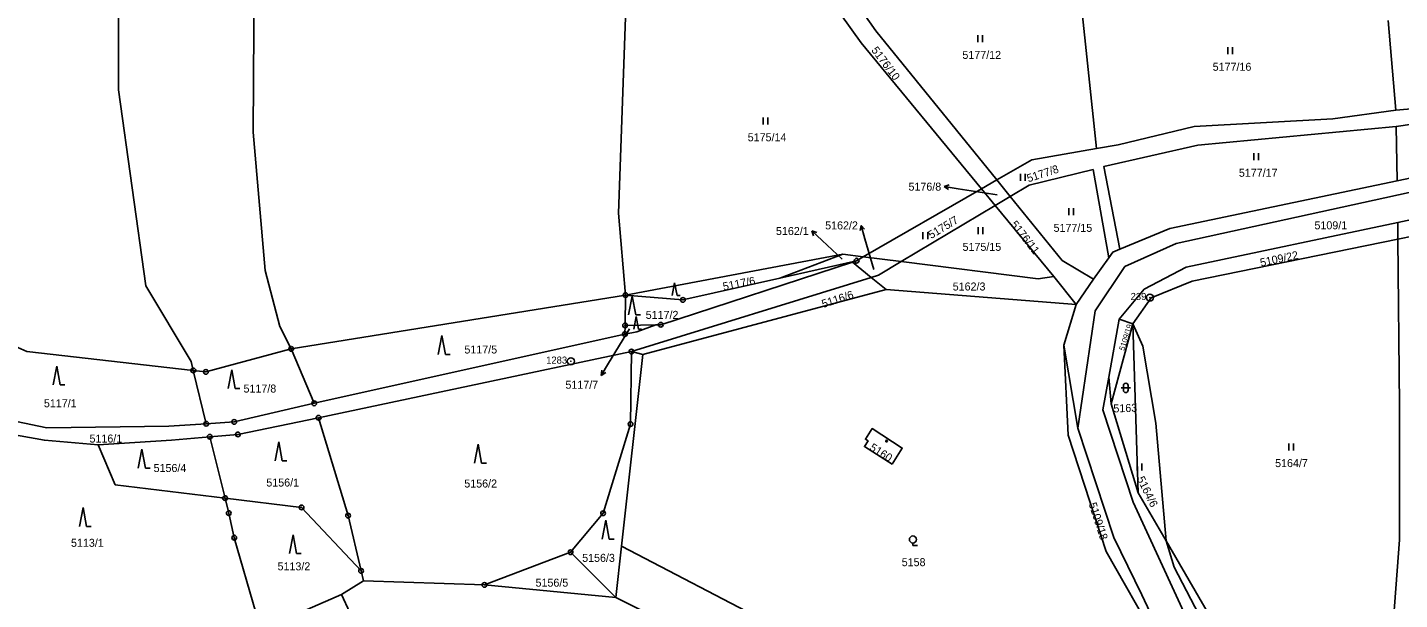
# Model space of a CAD drawing. Extents: x -733394 to -722299, y -1082822 to -1075049.
# Drawn here: x -724415.4 to -724123.9, y -1079105 to -1078983.4 of the extents above; entities that cross this region are included whole.
import ezdxf

# ---------------------------------------------------------------- set-up
doc = ezdxf.new("R2010")
doc.units = 0
for name, color, linetype in [('Hranice parcel', 7, 'Continuous'), ('Parcelní čísla', 7, 'Continuous'), ('Pop  PČ popisy', 7, 'Continuous'), ('Vnitřní kresba', 7, 'Continuous'), ('Značky bodu BP', 7, 'Continuous'), ('Značky budov', 7, 'Continuous'), ('Značky kultur', 7, 'Continuous')]:
    doc.layers.add(name, color=color, linetype=linetype)

msp = doc.modelspace()

# ---------------------------------------------------------------- linework, layer by layer
at = {"layer": 'Hranice parcel'}
for p, q in [((-724188.33, -1079009.18), (-724192.02, -1078974.02)), ((-724124.74, -1079000.98), (-724126.35, -1078981.92)), ((-724101.88, -1078999.16), (-724124.74, -1079000.98)), ((-724124.64, -1079004.51), (-724101.75, -1079001.08)), ((-724124.45, -1079016.01), (-724124.64, -1079004.51)), ((-724101.02, -1079011.08), (-724124.45, -1079016.01)), ((-724209.45, -1079015.83), (-724212.74, -1079017.73)), ((-724206.62, -1079019.33), (-724209.45, -1079015.83)), ((-724124.45, -1079016.01), (-724172.75, -1079026.18)), ((-724212.74, -1079017.73), (-724237.85, -1079032.19)), ((-724209.83, -1079021.26), (-724212.74, -1079017.73)), ((-724209.83, -1079021.26), (-724206.62, -1079019.33)), ((-724195.57, -1079032.96), (-724206.62, -1079019.33)), ((-724229.79, -1079033.2), (-724209.83, -1079021.26)), ((-724197.4, -1079036.37), (-724209.83, -1079021.26)), ((-724124.33, -1079024.88), (-724100.12, -1079019.77)), ((-724169.26, -1079034.38), (-724124.33, -1079024.88)), ((-724124.33, -1079024.88), (-724124.3, -1079028.41)), ((-724124.3, -1079028.41), (-724099.74, -1079023.37)), ((-724172.75, -1079026.18), (-724183.35, -1079030.54)), ((-724167.99, -1079037.37), (-724124.3, -1079028.41)), ((-724242.16, -1079031.65), (-724288.33, -1079040.33)), ((-724255.54, -1079036.69), (-724242.16, -1079031.65)), ((-724239.25, -1079033), (-724255.54, -1079036.69)), ((-724237.85, -1079032.19), (-724242.16, -1079031.65)), ((-724240.14, -1079033.29), (-724239.25, -1079033)), ((-724236.14, -1079036.57), (-724240.14, -1079033.29)), ((-724239.25, -1079033), (-724237.85, -1079032.19)), ((-724229.79, -1079033.2), (-724237.85, -1079032.19)), ((-724200.67, -1079036.86), (-724229.79, -1079033.2)), ((-724188.91, -1079036.96), (-724195.57, -1079032.96)), ((-724185.72, -1079032.39), (-724188.91, -1079036.96)), ((-724287.08, -1079052.33), (-724236.14, -1079036.57)), ((-724233.01, -1079039.14), (-724236.14, -1079036.57)), ((-724197.4, -1079036.37), (-724200.67, -1079036.86)), ((-724192.62, -1079042.29), (-724197.4, -1079036.37)), ((-724188.91, -1079036.96), (-724192.62, -1079042.29)), ((-724233.01, -1079039.14), (-724284.64, -1079052.97)), ((-724192.62, -1079042.29), (-724233.01, -1079039.14)), ((-724288.33, -1079040.33), (-724359.35, -1079051.74)), ((-724288.44, -1079046.75), (-724288.33, -1079040.33)), ((-724195.24, -1079050.99), (-724192.62, -1079042.29)), ((-724180.62, -1079046.43), (-724183.48, -1079045.44)), ((-724354.47, -1079063.32), (-724288.47, -1079048.6)), ((-724288.47, -1079048.6), (-724288.44, -1079046.75)), ((-724288.44, -1079046.75), (-724281.92, -1079046.64)), ((-724180.62, -1079046.43), (-724185.16, -1079063.46)), ((-724179.44, -1079082.38), (-724180.62, -1079046.43)), ((-724359.35, -1079051.74), (-724377.48, -1079056.64)), ((-724359.35, -1079051.74), (-724354.47, -1079063.32)), ((-724287.08, -1079052.33), (-724353.53, -1079066.4)), ((-724284.64, -1079052.97), (-724289.2, -1079093.72)), ((-724284.64, -1079052.97), (-724287.08, -1079052.33)), ((-724377.48, -1079056.64), (-724380.15, -1079056.34)), ((-724377.42, -1079067.66), (-724380.15, -1079056.34)), ((-724354.47, -1079063.32), (-724371.47, -1079067.27)), ((-724185.16, -1079063.46), (-724179.44, -1079082.38)), ((-724371.47, -1079067.27), (-724377.42, -1079067.66)), ((-724370.67, -1079069.93), (-724353.53, -1079066.4)), ((-724376.65, -1079070.44), (-724370.67, -1079069.93)), ((-724376.65, -1079070.44), (-724373.42, -1079083.47)), ((-724373.42, -1079083.47), (-724357.15, -1079085.44)), ((-724173.53, -1079092.54), (-724179.44, -1079082.38)), ((-724357.15, -1079085.44), (-724344.51, -1079098.95)), ((-724129.36, -1079168.5), (-724173.53, -1079092.54)), ((-724318.31, -1079101.93), (-724300.03, -1079094.99)), ((-724300.03, -1079094.99), (-724290.41, -1079104.58)), ((-724289.2, -1079093.72), (-724290.41, -1079104.58)), ((-724344.01, -1079101.06), (-724348.65, -1079103.93)), ((-724344.01, -1079101.06), (-724344.51, -1079098.95)), ((-724344.01, -1079101.06), (-724318.31, -1079101.93)), ((-724355.95, -1079107.13), (-724348.65, -1079103.93)), ((-724342.73, -1079116.85), (-724348.65, -1079103.93)), ((-724290.41, -1079104.58), (-724318.31, -1079101.93)), ((-724290.41, -1079104.58), (-724257.03, -1079121.13))]:
    msp.add_line(p, q, dxfattribs=at)
for points in [[(-724366.6, -1078873.2), (-724367.46, -1079005.71), (-724364.88, -1079035.06), (-724361.74, -1079047), (-724359.35, -1079051.74)], [(-724380.15, -1079056.34), (-724380.61, -1079054.43), (-724390.27, -1079038.36), (-724396.04, -1078996.71), (-724396.22, -1078917.22), (-724392.46, -1078875.26)], [(-724288.33, -1079040.33), (-724289.87, -1079022.91), (-724287.97, -1078971.3), (-724284.57, -1078937.79)], [(-724212.74, -1079017.73), (-724238.31, -1078986.66), (-724259.53, -1078957.02)], [(-724209.45, -1079015.83), (-724235.17, -1078984.12), (-724250.09, -1078962.79)], [(-724124.74, -1079000.98), (-724138.09, -1079002.88), (-724167.58, -1079004.5), (-724183.67, -1079008.37), (-724188.33, -1079009.18)], [(-724183.35, -1079030.54), (-724186.73, -1079012.96), (-724166.75, -1079008.46), (-724124.64, -1079004.51)], [(-724188.33, -1079009.18), (-724202.07, -1079011.58), (-724209.45, -1079015.83)], [(-724206.62, -1079019.33), (-724202.63, -1079016.95), (-724189.04, -1079013.64), (-724185.72, -1079032.39)], [(-724129.36, -1079168.5), (-724128.84, -1079157.28), (-724123.95, -1079092.33), (-724123.96, -1079063.69), (-724124.3, -1079028.41)], [(-724183.35, -1079030.54), (-724184.86, -1079031.16), (-724185.72, -1079032.39)], [(-724281.92, -1079046.64), (-724280.88, -1079046.62), (-724240.14, -1079033.29)], [(-724236.14, -1079036.57), (-724234.63, -1079036.1), (-724229.79, -1079033.2)], [(-724288.33, -1079040.33), (-724276.15, -1079041.35), (-724255.54, -1079036.69)], [(-724183.48, -1079045.44), (-724178.2, -1079039.09), (-724169.26, -1079034.38)], [(-724380.15, -1079056.34), (-724415.48, -1079052.34), (-724442.99, -1079040.09)], [(-724180.62, -1079046.43), (-724176.69, -1079040.88), (-724167.99, -1079037.37)], [(-724185.16, -1079063.46), (-724185.71, -1079057.79), (-724183.48, -1079045.44)], [(-724288.47, -1079048.6), (-724285.93, -1079048.15), (-724281.92, -1079046.64)], [(-724173.53, -1079092.54), (-724175.7, -1079067.53), (-724178.48, -1079051.18), (-724180.62, -1079046.43)], [(-724195.24, -1079050.99), (-724192.28, -1079068.58), (-724184.65, -1079091.86)], [(-724175.73, -1079113.4), (-724186.27, -1079094.82), (-724194.34, -1079070.06), (-724195.24, -1079050.99)], [(-724300.03, -1079094.99), (-724293.12, -1079086.69), (-724287.27, -1079067.74), (-724287.08, -1079052.33)], [(-724377.42, -1079067.66), (-724385.34, -1079068.18), (-724411.3, -1079068.53), (-724441.87, -1079062.12)], [(-724441.75, -1079065.32), (-724440.07, -1079066.13), (-724411.77, -1079071.17), (-724400.39, -1079072.17)], [(-724344.51, -1079098.95), (-724347.29, -1079087.2), (-724353.53, -1079066.4)], [(-724231.71, -1079076.27), (-724237.59, -1079072.52), (-724236.82, -1079071.31), (-724237.38, -1079070.95), (-724235.94, -1079068.69), (-724229.56, -1079072.83), (-724231.71, -1079076.27)], [(-724400.39, -1079072.17), (-724384.77, -1079071.13), (-724376.65, -1079070.44)], [(-724373.42, -1079083.47), (-724396.72, -1079080.64), (-724400.39, -1079072.17)], [(-724366.88, -1079107.82), (-724371.45, -1079091.88), (-724372.63, -1079086.64), (-724373.42, -1079083.47)], [(-724184.65, -1079091.86), (-724178.71, -1079104.04), (-724174.55, -1079112.73), (-724173.37, -1079117.68)], [(-724129.36, -1079168.5), (-724155.97, -1079128.62), (-724171.8, -1079098.12), (-724173.53, -1079092.54)], [(-724289.2, -1079093.72), (-724257.66, -1079110.14), (-724245.15, -1079119.29), (-724216.51, -1079130.22), (-724179.41, -1079151.35)]]:
    msp.add_lwpolyline(points, dxfattribs=at)
at = {"layer": 'Pop  PČ popisy'}
for p, q in [((-724220.63, -1079017.25), (-724219.57, -1079016.91)), ((-724217.67, -1079017.72), (-724220.63, -1079017.25)), ((-724220.63, -1079017.25), (-724219.72, -1079017.9)), ((-724209.42, -1079019), (-724217.67, -1079017.72)), ((-724238.32, -1079025.5), (-724238.52, -1079026.6)), ((-724237.49, -1079028.38), (-724238.32, -1079025.5)), ((-724238.32, -1079025.5), (-724237.56, -1079026.32)), ((-724246.59, -1079028.74), (-724248.79, -1079026.69)), ((-724248.79, -1079026.69), (-724247.71, -1079027.01)), ((-724248.79, -1079026.69), (-724248.39, -1079027.74)), ((-724235.61, -1079034.86), (-724237.49, -1079028.38)), ((-724242.36, -1079032.68), (-724246.59, -1079028.74)), ((-724287.52, -1079047.49), (-724291.95, -1079054.82)), ((-724291.95, -1079054.82), (-724293.5, -1079057.39)), ((-724293.5, -1079057.39), (-724293.41, -1079056.28)), ((-724293.5, -1079057.39), (-724292.55, -1079056.79))]:
    msp.add_line(p, q, dxfattribs=at)
at = {"layer": 'Vnitřní kresba'}
for p, q in [((-724171.39, -1079029.38), (-724032.16, -1078998.71)), ((-724171.39, -1079029.38), (-724182.28, -1079034.23)), ((-724182.28, -1079034.23), (-724188.62, -1079043.67)), ((-724188.62, -1079043.67), (-724192.28, -1079068.58)), ((-724186.94, -1079064.74), (-724185.71, -1079057.79)), ((-724186.94, -1079064.74), (-724180.49, -1079084.3)), ((-724180.49, -1079084.3), (-724168.92, -1079109.54))]:
    msp.add_line(p, q, dxfattribs=at)
at = {"layer": 'Značky bodu BP'}
for centre, radius in [((-724239.25, -1079033), 0.5), ((-724239.25, -1079033), 0.0303), ((-724288.33, -1079040.33), 0.5), ((-724176.96, -1079040.85), 0.75), ((-724288.33, -1079040.33), 0.0303), ((-724276.15, -1079041.35), 0.5), ((-724276.15, -1079041.35), 0.0303), ((-724176.96, -1079040.85), 0.03), ((-724288.47, -1079048.6), 0.5), ((-724288.44, -1079046.75), 0.5), ((-724288.47, -1079048.6), 0.0303), ((-724288.44, -1079046.75), 0.0303), ((-724280.88, -1079046.62), 0.5), ((-724280.88, -1079046.62), 0.0303), ((-724359.35, -1079051.74), 0.5), ((-724359.35, -1079051.74), 0.0303), ((-724299.96, -1079054.38), 0.75), ((-724299.96, -1079054.38), 0.03), ((-724287.08, -1079052.33), 0.5), ((-724287.08, -1079052.33), 0.0303), ((-724380.15, -1079056.34), 0.5), ((-724380.15, -1079056.34), 0.0303), ((-724377.48, -1079056.64), 0.5), ((-724377.48, -1079056.64), 0.0303), ((-724354.47, -1079063.32), 0.5), ((-724354.47, -1079063.32), 0.0303), ((-724353.53, -1079066.4), 0.5), ((-724377.42, -1079067.66), 0.5), ((-724377.42, -1079067.66), 0.0303), ((-724371.47, -1079067.27), 0.5), ((-724371.47, -1079067.27), 0.0303), ((-724353.53, -1079066.4), 0.0303), ((-724287.27, -1079067.74), 0.5), ((-724287.27, -1079067.74), 0.0303), ((-724376.65, -1079070.44), 0.5), ((-724376.65, -1079070.44), 0.0303), ((-724370.67, -1079069.93), 0.5), ((-724370.67, -1079069.93), 0.0303), ((-724373.42, -1079083.47), 0.5), ((-724373.42, -1079083.47), 0.0303), ((-724372.63, -1079086.64), 0.5), ((-724372.63, -1079086.64), 0.0303), ((-724357.15, -1079085.44), 0.5), ((-724357.15, -1079085.44), 0.0303), ((-724347.29, -1079087.2), 0.5), ((-724293.12, -1079086.69), 0.5), ((-724293.12, -1079086.69), 0.0303), ((-724347.29, -1079087.2), 0.0303), ((-724371.45, -1079091.88), 0.5), ((-724371.45, -1079091.88), 0.0303), ((-724300.03, -1079094.99), 0.5), ((-724300.03, -1079094.99), 0.0303), ((-724344.51, -1079098.95), 0.5), ((-724344.51, -1079098.95), 0.0303), ((-724318.31, -1079101.93), 0.5), ((-724318.31, -1079101.93), 0.0303)]:
    msp.add_circle(centre, radius, dxfattribs=at)
at = {"layer": 'Značky budov'}
msp.add_circle((-724232.91, -1079071.36), 0.175, dxfattribs=at)
at = {"layer": 'Značky kultur'}
for p, q in [((-724213.54, -1078986.56), (-724213.54, -1078985.06)), ((-724212.54, -1078986.56), (-724212.54, -1078985.06)), ((-724160.44, -1078989.08), (-724160.44, -1078987.58)), ((-724159.44, -1078989.08), (-724159.44, -1078987.58)), ((-724259.13, -1079004.07), (-724259.13, -1079002.57)), ((-724258.13, -1079004.07), (-724258.13, -1079002.57)), ((-724154.91, -1079011.61), (-724154.91, -1079010.11)), ((-724153.91, -1079011.61), (-724153.91, -1079010.11)), ((-724204.48, -1079016.01), (-724204.48, -1079014.51)), ((-724203.48, -1079016.01), (-724203.48, -1079014.51)), ((-724194.19, -1079023.32), (-724194.19, -1079021.82)), ((-724193.19, -1079023.32), (-724193.19, -1079021.82)), ((-724225.16, -1079028.46), (-724225.16, -1079026.96)), ((-724224.16, -1079028.46), (-724224.16, -1079026.96)), ((-724213.45, -1079027.36), (-724213.45, -1079025.86)), ((-724212.45, -1079027.36), (-724212.45, -1079025.86)), ((-724277.91, -1079037.69), (-724278.41, -1079040.37)), ((-724277.41, -1079040.37), (-724277.91, -1079037.69)), ((-724286.94, -1079040.53), (-724287.69, -1079044.53)), ((-724286.19, -1079044.53), (-724286.94, -1079040.53)), ((-724277.41, -1079040.37), (-724276.74, -1079040.37)), ((-724286.09, -1079044.86), (-724286.59, -1079047.54)), ((-724286.19, -1079044.53), (-724285.19, -1079044.53)), ((-724285.59, -1079047.54), (-724286.09, -1079044.86)), ((-724285.59, -1079047.54), (-724284.92, -1079047.54)), ((-724327.36, -1079048.92), (-724328.11, -1079052.92)), ((-724326.61, -1079052.92), (-724327.36, -1079048.92)), ((-724326.61, -1079052.92), (-724325.61, -1079052.92)), ((-724409.17, -1079055.41), (-724409.92, -1079059.41)), ((-724408.42, -1079059.41), (-724409.17, -1079055.41)), ((-724371.99, -1079056.18), (-724372.74, -1079060.18)), ((-724371.24, -1079060.18), (-724371.99, -1079056.18)), ((-724408.42, -1079059.41), (-724407.42, -1079059.41)), ((-724371.24, -1079060.18), (-724370.24, -1079060.18)), ((-724183.09, -1079060.04), (-724181.09, -1079060.04)), ((-724182.59, -1079059.54), (-724182.59, -1079060.54)), ((-724181.59, -1079060.54), (-724181.59, -1079059.54)), ((-724362.01, -1079071.53), (-724362.76, -1079075.53)), ((-724361.26, -1079075.53), (-724362.01, -1079071.53)), ((-724319.66, -1079072.02), (-724320.41, -1079076.02)), ((-724318.91, -1079076.02), (-724319.66, -1079072.02)), ((-724147.45, -1079073.33), (-724147.45, -1079071.83)), ((-724146.45, -1079073.33), (-724146.45, -1079071.83)), ((-724391.09, -1079073.07), (-724391.84, -1079077.07)), ((-724390.34, -1079077.07), (-724391.09, -1079073.07)), ((-724390.34, -1079077.07), (-724389.34, -1079077.07)), ((-724361.26, -1079075.53), (-724360.26, -1079075.53)), ((-724318.91, -1079076.02), (-724317.91, -1079076.02)), ((-724179.68, -1079077.62), (-724179.68, -1079076.12)), ((-724178.68, -1079077.62), (-724178.68, -1079076.12)), ((-724403.57, -1079085.49), (-724404.32, -1079089.49)), ((-724402.82, -1079089.49), (-724403.57, -1079085.49)), ((-724402.82, -1079089.49), (-724401.82, -1079089.49)), ((-724292.54, -1079088.17), (-724293.29, -1079092.17)), ((-724291.79, -1079092.17), (-724292.54, -1079088.17)), ((-724358.96, -1079091.27), (-724359.71, -1079095.27)), ((-724358.21, -1079095.27), (-724358.96, -1079091.27)), ((-724291.79, -1079092.17), (-724290.79, -1079092.17)), ((-724358.21, -1079095.27), (-724357.21, -1079095.27)), ((-724227.31, -1079093.02), (-724227.31, -1079093.52)), ((-724227.31, -1079093.52), (-724226.31, -1079093.52))]:
    msp.add_line(p, q, dxfattribs=at)
msp.add_circle((-724227.31, -1079092.27), 0.75, dxfattribs=at)
for centre, start, end in [((-724182.09, -1079059.54), 0, 180), ((-724182.09, -1079060.54), 180, 359.9879)]:
    msp.add_arc(centre, 0.5, start, end, dxfattribs=at)

# ---------------------------------------------------------------- texts
at = {"layer": 'Parcelní čísla'}
for s, height, rotation, p in [('5176/10', 1.7, 307, (-724236.22, -1078988.29)), ('5177/8', 1.7, 18, (-724202.78, -1079016.36)), ('5175/7', 1.7, 31, (-724223.43, -1079028.42)), ('5176/11', 1.7, 308, (-724206.66, -1079025.33)), ('5109/22', 1.7, 12, (-724153.37, -1079034.27)), ('5117/6', 1.7, 11, (-724267.5, -1079039.35)), ('5116/6', 1.7, 18, (-724246.36, -1079043.05)), ('5109/19', 1.19, 72, (-724182.42, -1079052.22)), ('5163', 1.7, 2, (-724184.69, -1079065.27)), ('5160', 1.7, 328, (-724236.65, -1079073.15)), ('5164/6', 1.7, 296, (-724179.77, -1079079.34)), ('5109/18', 1.7, 288, (-724189.99, -1079084.71))]:
    msp.add_text(s, height=height, rotation=rotation, dxfattribs=at).set_placement(p)
for s, p in [('5177/12', (-724216.79, -1078990.11)), ('5177/16', (-724163.63, -1078992.63)), ('5175/14', (-724262.39, -1079007.62)), ('5177/17', (-724158.07, -1079015.16)), ('5176/8', (-724228.24, -1079018.11)), ('5162/2', (-724245.94, -1079026.35)), ('5177/15', (-724197.43, -1079026.87)), ('5109/1', (-724142.01, -1079026.33)), ('5162/1', (-724256.39, -1079027.54)), ('5175/15', (-724216.76, -1079030.91)), ('5162/3', (-724218.85, -1079039.34)), ('5117/2', (-724284.06, -1079045.37)), ('5117/5', (-724322.57, -1079052.73)), ('5117/8', (-724369.49, -1079061.03)), ('5117/7', (-724301.11, -1079060.22)), ('5117/1', (-724411.89, -1079064.16)), ('5116/1', (-724402.2, -1079071.66)), ('5164/7', (-724150.37, -1079076.88)), ('5156/4', (-724388.59, -1079077.92)), ('5156/1', (-724364.64, -1079081.01)), ('5156/2', (-724322.59, -1079081.22)), ('5113/1', (-724406.13, -1079093.82)), ('5156/3', (-724297.56, -1079097.02)), ('5113/2', (-724362.26, -1079098.82)), ('5158', (-724229.68, -1079097.94)), ('5156/5', (-724307.46, -1079102.29))]:
    msp.add_text(s, height=1.7, dxfattribs=at).set_placement(p)
at = {"layer": 'Značky bodu BP'}
for s, p in [('239', (-724181.06, -1079041.35)), ('1283', (-724305.21, -1079054.88))]:
    msp.add_text(s, height=1.5, dxfattribs=at).set_placement(p)

doc.saveas('drawing.dxf')
